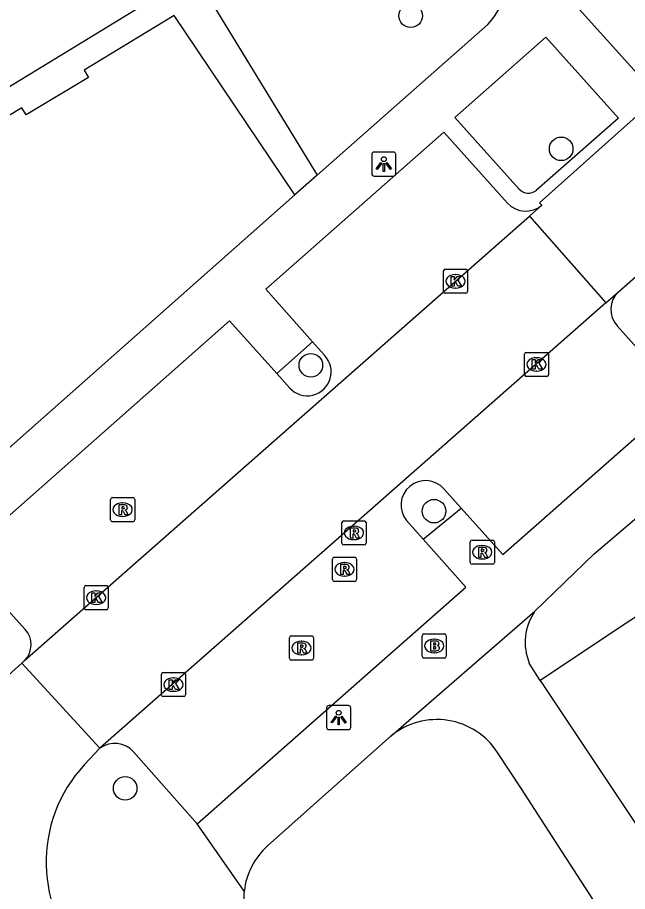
# Model space of a CAD drawing. Extents: x 159961 to 160856, y 382704 to 383353.
# Drawn here: x 160370.29 to 160395.57, y 382890.84 to 382927.09 of the extents above; entities that cross this region are included whole.
import ezdxf

# ---------------------------------------------------------------- set-up
doc = ezdxf.new("R2010")
doc.units = 0
for name, color, linetype in [('IMGEO_Boom', 7, 'Continuous'), ('IMGEO_Brandkraan', 7, 'Continuous'), ('IMGEO_Groenvoorziening', 7, 'Continuous'), ('IMGEO_Kolk', 7, 'Continuous'), ('IMGEO_Lichtpunt', 7, 'Continuous'), ('IMGEO_Pand', 7, 'Continuous'), ('IMGEO_Parkeervlak_open', 7, 'Continuous'), ('IMGEO_Rijbaan_lokaal_open', 7, 'Continuous'), ('IMGEO_Rioolput', 7, 'Continuous'), ('IMGEO_Voetpad_open', 7, 'Continuous')]:
    doc.layers.add(name, color=color, linetype=linetype)

msp = doc.modelspace()

# ---------------------------------------------------------------- linework, layer by layer
at = {"layer": 'IMGEO_Boom'}
for centre in [(160386.583, 382927.164), (160392.822, 382921.642), (160382.445, 382912.667), (160387.551, 382906.613), (160374.751, 382895.117)]:
    msp.add_circle(centre, 0.489, dxfattribs=at)
at = {"layer": 'IMGEO_Brandkraan'}
for p, q in [((160387.134, 382901.524), (160387.986, 382901.524)), ((160387.059, 382900.598), (160387.059, 382901.45)), ((160387.547, 382901.304), (160387.572, 382901.304)), ((160388.06, 382901.45), (160388.06, 382900.598)), ((160387.57, 382900.744), (160387.545, 382900.744)), ((160387.986, 382900.524), (160387.134, 382900.524))]:
    msp.add_line(p, q, dxfattribs=at)
for points in [[(160387.134, 382901.524), (160387.986, 382901.524)], [(160387.059, 382900.598), (160387.059, 382901.45)], [(160387.407, 382901.224), (160387.407, 382900.824), (160387.62, 382900.824)], [(160387.638, 382901.224), (160387.407, 382901.224)], [(160387.586, 382901.143), (160387.532, 382901.143), (160387.532, 382901.067)], [(160388.06, 382901.45), (160388.06, 382900.598)], [(160387.532, 382901.067), (160387.585, 382901.067)], [(160387.594, 382900.991), (160387.532, 382900.991), (160387.532, 382900.91)], [(160387.532, 382900.91), (160387.594, 382900.91)], [(160387.986, 382900.524), (160387.134, 382900.524)]]:
    msp.add_lwpolyline(points, dxfattribs=at)
for centre, radius, start, end in [((160387.136, 382901.448), 0.0765, 91.552, 178.448), ((160387.136, 382901.448), 0.0765, 91.552, 178.448), ((160387.984, 382901.448), 0.0765, 1.552, 88.448), ((160387.984, 382901.448), 0.0765, 1.552, 88.448), ((160387.587, 382901.105), 0.0379, 267.8285, 90.9355), ((160387.642, 382901.079), 0.145, 59.4692, 91.5367), ((160387.667, 382901.126), 0.0922, 285.5137, 58.1501), ((160387.595, 382900.95), 0.0404, 269.8759, 90.5077), ((160387.626, 382901.075), 0.251, 268.6676, 293.5347), ((160387.672, 382900.934), 0.105, 301.3115, 78.989), ((160387.136, 382900.6), 0.0765, 181.552, 268.448), ((160387.136, 382900.6), 0.0765, 181.552, 268.448), ((160387.984, 382900.6), 0.0765, 271.552, 358.448), ((160387.984, 382900.6), 0.0765, 271.552, 358.448)]:
    msp.add_arc(centre, radius, start, end, dxfattribs=at)
for centre, major_axis, ratio, start_param, end_param in [((160387.546, 382901.024), (-0.387, 0.002), 0.722429, 4.712389, 7.853982), ((160387.571, 382901.024), (-0.39, 0.002), 0.717154, 1.570796, 4.712389)]:
    msp.add_ellipse(centre, major_axis=major_axis, ratio=ratio, start_param=start_param, end_param=end_param, dxfattribs=at)
at = {"layer": 'IMGEO_Groenvoorziening'}
msp.add_lwpolyline([(160376.786, 382927.167), (160373.045, 382924.905), (160373.227, 382924.605), (160370.651, 382923.047), (160370.469, 382923.347), (160366.003, 382920.645), (160365.505, 382921.485), (160359.637, 382931.097)], dxfattribs=at)
at = {"layer": 'IMGEO_Kolk'}
for p, q in [((160387.942, 382915.724), (160387.942, 382916.576)), ((160388.017, 382916.65), (160388.869, 382916.65)), ((160388.43, 382916.43), (160388.455, 382916.43)), ((160388.943, 382916.576), (160388.943, 382915.724)), ((160388.869, 382915.65), (160388.017, 382915.65)), ((160388.453, 382915.87), (160388.428, 382915.87)), ((160391.3, 382912.275), (160391.3, 382913.127)), ((160391.375, 382913.201), (160392.227, 382913.201)), ((160392.301, 382913.127), (160392.301, 382912.275)), ((160391.788, 382912.981), (160391.813, 382912.981)), ((160391.811, 382912.421), (160391.786, 382912.421)), ((160392.227, 382912.201), (160391.375, 382912.201)), ((160373.046, 382902.599), (160373.046, 382903.451)), ((160373.121, 382903.525), (160373.973, 382903.525)), ((160373.534, 382903.305), (160373.559, 382903.305)), ((160374.047, 382903.451), (160374.047, 382902.599)), ((160373.557, 382902.745), (160373.532, 382902.745)), ((160373.973, 382902.525), (160373.121, 382902.525)), ((160376.249, 382898.996), (160376.249, 382899.848)), ((160376.324, 382899.922), (160377.176, 382899.922)), ((160376.737, 382899.702), (160376.762, 382899.702)), ((160377.25, 382899.848), (160377.25, 382898.996)), ((160377.176, 382898.922), (160376.324, 382898.922)), ((160376.76, 382899.142), (160376.735, 382899.142))]:
    msp.add_line(p, q, dxfattribs=at)
for points in [[(160387.942, 382915.724), (160387.942, 382916.576)], [(160388.017, 382916.65), (160388.869, 382916.65)], [(160388.263, 382916.35), (160388.386, 382916.35), (160388.386, 382916.199), (160388.516, 382916.35), (160388.68, 382916.35), (160388.534, 382916.199), (160388.687, 382915.95), (160388.535, 382915.95), (160388.45, 382916.114), (160388.386, 382916.047), (160388.386, 382915.95), (160388.263, 382915.95), (160388.263, 382916.35)], [(160388.943, 382916.576), (160388.943, 382915.724)], [(160388.869, 382915.65), (160388.017, 382915.65)], [(160391.3, 382912.275), (160391.3, 382913.127)], [(160391.375, 382913.201), (160392.227, 382913.201)], [(160392.301, 382913.127), (160392.301, 382912.275)], [(160391.621, 382912.901), (160391.744, 382912.901), (160391.744, 382912.75), (160391.874, 382912.901), (160392.038, 382912.901), (160391.892, 382912.75), (160392.045, 382912.501), (160391.893, 382912.501), (160391.808, 382912.665), (160391.744, 382912.598), (160391.744, 382912.501), (160391.621, 382912.501), (160391.621, 382912.901)], [(160392.227, 382912.201), (160391.375, 382912.201)], [(160373.046, 382902.599), (160373.046, 382903.451)], [(160373.121, 382903.525), (160373.973, 382903.525)], [(160374.047, 382903.451), (160374.047, 382902.599)], [(160373.367, 382903.225), (160373.49, 382903.225), (160373.49, 382903.074), (160373.62, 382903.225), (160373.784, 382903.225), (160373.638, 382903.074), (160373.791, 382902.825), (160373.639, 382902.825), (160373.554, 382902.989), (160373.49, 382902.922), (160373.49, 382902.825), (160373.367, 382902.825), (160373.367, 382903.225)], [(160373.973, 382902.525), (160373.121, 382902.525)], [(160376.249, 382898.996), (160376.249, 382899.848)], [(160376.324, 382899.922), (160377.176, 382899.922)], [(160377.25, 382899.848), (160377.25, 382898.996)], [(160376.57, 382899.622), (160376.693, 382899.622), (160376.693, 382899.471), (160376.823, 382899.622), (160376.987, 382899.622), (160376.841, 382899.471), (160376.994, 382899.222), (160376.842, 382899.222), (160376.757, 382899.386), (160376.693, 382899.319), (160376.693, 382899.222), (160376.57, 382899.222), (160376.57, 382899.622)], [(160377.176, 382898.922), (160376.324, 382898.922)]]:
    msp.add_lwpolyline(points, dxfattribs=at)
for centre, start, end in [((160388.019, 382916.574), 91.552, 178.448), ((160388.019, 382916.574), 91.552, 178.448), ((160388.867, 382916.574), 1.552, 88.448), ((160388.867, 382916.574), 1.552, 88.448), ((160388.019, 382915.726), 181.552, 268.448), ((160388.019, 382915.726), 181.552, 268.448), ((160388.867, 382915.726), 271.552, 358.448), ((160388.867, 382915.726), 271.552, 358.448), ((160391.377, 382913.125), 91.552, 178.448), ((160391.377, 382913.125), 91.552, 178.448), ((160392.225, 382913.125), 1.552, 88.448), ((160392.225, 382913.125), 1.552, 88.448), ((160391.377, 382912.277), 181.552, 268.448), ((160391.377, 382912.277), 181.552, 268.448), ((160392.225, 382912.277), 271.552, 358.448), ((160392.225, 382912.277), 271.552, 358.448), ((160373.123, 382903.449), 91.552, 178.448), ((160373.123, 382903.449), 91.552, 178.448), ((160373.971, 382903.449), 1.552, 88.448), ((160373.971, 382903.449), 1.552, 88.448), ((160373.123, 382902.601), 181.552, 268.448), ((160373.123, 382902.601), 181.552, 268.448), ((160373.971, 382902.601), 271.552, 358.448), ((160373.971, 382902.601), 271.552, 358.448), ((160376.326, 382899.846), 91.552, 178.448), ((160376.326, 382899.846), 91.552, 178.448), ((160377.174, 382899.846), 1.552, 88.448), ((160377.174, 382899.846), 1.552, 88.448), ((160376.326, 382898.998), 181.552, 268.448), ((160376.326, 382898.998), 181.552, 268.448), ((160377.174, 382898.998), 271.552, 358.448), ((160377.174, 382898.998), 271.552, 358.448)]:
    msp.add_arc(centre, 0.0765, start, end, dxfattribs=at)
for centre, major_axis, ratio, start_param, end_param in [((160388.429, 382916.15), (-0.387, 0.002), 0.722429, 4.712389, 7.853982), ((160388.454, 382916.15), (-0.39, 0.002), 0.717154, 1.570796, 4.712389), ((160391.787, 382912.701), (-0.387, 0.002), 0.722429, 4.712389, 7.853982), ((160391.812, 382912.701), (-0.39, 0.002), 0.717154, 1.570796, 4.712389), ((160373.533, 382903.025), (-0.387, 0.002), 0.722429, 4.712389, 7.853982), ((160373.558, 382903.025), (-0.39, 0.002), 0.717154, 1.570796, 4.712389), ((160376.736, 382899.422), (-0.387, 0.002), 0.722429, 4.712389, 7.853982), ((160376.761, 382899.422), (-0.39, 0.002), 0.717154, 1.570796, 4.712389)]:
    msp.add_ellipse(centre, major_axis=major_axis, ratio=ratio, start_param=start_param, end_param=end_param, dxfattribs=at)
at = {"layer": 'IMGEO_Lichtpunt'}
for p, q in [((160384.972, 382921.415), (160384.972, 382920.608)), ((160384.972, 382921.415), (160384.972, 382920.608)), ((160385.874, 382921.51), (160385.066, 382921.51)), ((160385.874, 382921.51), (160385.066, 382921.51)), ((160385.968, 382920.608), (160385.968, 382921.415)), ((160385.968, 382920.608), (160385.968, 382921.415)), ((160385.066, 382920.514), (160385.874, 382920.514)), ((160385.066, 382920.514), (160385.874, 382920.514)), ((160383.101, 382898.455), (160383.101, 382897.648)), ((160383.101, 382898.455), (160383.101, 382897.648)), ((160384.003, 382898.55), (160383.195, 382898.55)), ((160384.003, 382898.55), (160383.195, 382898.55)), ((160384.097, 382897.648), (160384.097, 382898.455)), ((160384.097, 382897.648), (160384.097, 382898.455)), ((160383.195, 382897.554), (160384.003, 382897.554)), ((160383.195, 382897.554), (160384.003, 382897.554))]:
    msp.add_line(p, q, dxfattribs=at)
for points in [[(160385.346, 382921.079), (160385.385, 382921.051), (160385.197, 382920.789), (160385.159, 382920.816), (160385.346, 382921.079)], [(160385.558, 382921.051), (160385.596, 382921.078), (160385.783, 382920.816), (160385.744, 382920.788), (160385.558, 382921.051)], [(160385.448, 382921.031), (160385.495, 382921.031), (160385.495, 382920.709), (160385.448, 382920.709), (160385.448, 382921.031)], [(160383.475, 382898.119), (160383.514, 382898.091), (160383.326, 382897.829), (160383.288, 382897.856), (160383.475, 382898.119)], [(160383.577, 382898.071), (160383.624, 382898.071), (160383.624, 382897.749), (160383.577, 382897.749), (160383.577, 382898.071)], [(160383.687, 382898.091), (160383.725, 382898.118), (160383.912, 382897.856), (160383.873, 382897.828), (160383.687, 382898.091)]]:
    msp.add_lwpolyline(points, dxfattribs=at)
for centre in [(160385.471, 382921.213), (160383.6, 382898.253)]:
    msp.add_circle(centre, 0.0994, dxfattribs=at)
for centre, start, end in [((160385.066, 382921.415), 90, 180), ((160385.066, 382921.415), 90, 180), ((160385.874, 382921.415), 0, 90), ((160385.874, 382921.415), 0, 90), ((160385.066, 382920.608), 180, 270), ((160385.066, 382920.608), 180, 270), ((160385.874, 382920.608), 270, 0), ((160385.874, 382920.608), 270, 360), ((160383.195, 382898.455), 90, 180), ((160383.195, 382898.455), 90, 180), ((160384.003, 382898.455), 0, 90), ((160384.003, 382898.455), 0, 90), ((160383.195, 382897.648), 180, 270), ((160383.195, 382897.648), 180, 270), ((160384.003, 382897.648), 270, 0), ((160384.003, 382897.648), 270, 360)]:
    msp.add_arc(centre, 0.0946, start, end, dxfattribs=at)
at = {"layer": 'IMGEO_Pand'}
for points in [[(160349.953, 382972.37), (160376.799, 382928.407), (160366.855, 382922.334), (160360.992, 382931.935), (160359.171, 382934.918), (160347.7, 382953.702), (160345.878, 382956.686), (160340.008, 382966.298)], [(160403.476, 382898.589), (160399.473, 382904.598), (160391.954, 382899.589)], [(160391.954, 382899.589), (160395.958, 382893.579)]]:
    msp.add_lwpolyline(points, dxfattribs=at)
at = {"layer": 'IMGEO_Parkeervlak_open'}
for points in [[(160383.011, 382913.08), (160382.519, 382913.635)], [(160381.031, 382912.321), (160381.57, 382911.719)], [(160388.676, 382906.743), (160387.962, 382907.54)], [(160386.411, 382906.224), (160387.098, 382905.454)]]:
    msp.add_lwpolyline(points, dxfattribs=at)
for centre, radius, start, end in [((160382.299, 382912.391), 0.991, 222.673, 44.0562), ((160387.2, 382906.866), 1.017, 41.4838, 219.1444)]:
    msp.add_arc(centre, radius, start, end, dxfattribs=at)
at = {"layer": 'IMGEO_Rijbaan_lokaal_open'}
for points in [[(160392.017, 382919.3), (160391.917, 382919.406), (160396.836, 382923.793), (160393.325, 382927.714), (160391.897, 382931.466)], [(160395.198, 382915.717), (160400.229, 382920.15), (160401.213, 382919.063)], [(160392.017, 382919.3), (160391.511, 382918.854)], [(160370.583, 382900.414), (160391.511, 382918.854)], [(160391.511, 382918.854), (160394.678, 382915.259)], [(160394.678, 382915.259), (160395.198, 382915.717)], [(160394.678, 382915.259), (160373.704, 382896.786)], [(160370.468, 382900.311), (160370.583, 382900.414)], [(160370.468, 382900.311), (160368.538, 382898.587)], [(160373.704, 382896.786), (160370.468, 382900.311)], [(160373.063, 382896.102), (160373.704, 382896.786)]]:
    msp.add_lwpolyline(points, dxfattribs=at)
msp.add_arc((160377.417, 382892.058), 5.943, 137.1128, 225.4474, dxfattribs=at)
at = {"layer": 'IMGEO_Rioolput'}
for p, q in [((160374.144, 382906.251), (160374.144, 382907.103)), ((160374.219, 382907.177), (160375.071, 382907.177)), ((160374.632, 382906.957), (160374.657, 382906.957)), ((160375.145, 382907.103), (160375.145, 382906.251)), ((160375.071, 382906.177), (160374.219, 382906.177)), ((160374.655, 382906.397), (160374.63, 382906.397)), ((160383.807, 382906.214), (160384.659, 382906.214)), ((160383.732, 382905.288), (160383.732, 382906.14)), ((160384.22, 382905.994), (160384.245, 382905.994)), ((160384.733, 382906.14), (160384.733, 382905.288)), ((160384.659, 382905.214), (160383.807, 382905.214)), ((160384.243, 382905.434), (160384.218, 382905.434)), ((160389.051, 382904.487), (160389.051, 382905.339)), ((160389.126, 382905.413), (160389.978, 382905.413)), ((160389.539, 382905.193), (160389.564, 382905.193)), ((160390.052, 382905.339), (160390.052, 382904.487)), ((160383.341, 382903.776), (160383.341, 382904.628)), ((160383.416, 382904.702), (160384.268, 382904.702)), ((160383.829, 382904.482), (160383.854, 382904.482)), ((160384.342, 382904.628), (160384.342, 382903.776)), ((160389.978, 382904.413), (160389.126, 382904.413)), ((160389.562, 382904.633), (160389.537, 382904.633)), ((160384.268, 382903.702), (160383.416, 382903.702)), ((160383.852, 382903.922), (160383.827, 382903.922)), ((160381.557, 382900.513), (160381.557, 382901.365)), ((160381.632, 382901.439), (160382.484, 382901.439)), ((160382.045, 382901.219), (160382.07, 382901.219)), ((160382.558, 382901.365), (160382.558, 382900.513)), ((160382.484, 382900.439), (160381.632, 382900.439)), ((160382.068, 382900.659), (160382.043, 382900.659))]:
    msp.add_line(p, q, dxfattribs=at)
for points in [[(160374.144, 382906.251), (160374.144, 382907.103)], [(160374.219, 382907.177), (160375.071, 382907.177)], [(160375.145, 382907.103), (160375.145, 382906.251)], [(160374.733, 382906.875), (160374.481, 382906.877), (160374.481, 382906.477)], [(160374.481, 382906.477), (160374.605, 382906.477), (160374.605, 382906.639), (160374.616, 382906.639)], [(160374.659, 382906.796), (160374.605, 382906.796), (160374.605, 382906.715)], [(160374.605, 382906.715), (160374.657, 382906.715)], [(160374.663, 382906.61), (160374.734, 382906.477), (160374.874, 382906.477), (160374.809, 382906.603)], [(160375.071, 382906.177), (160374.219, 382906.177)], [(160383.807, 382906.214), (160384.659, 382906.214)], [(160383.732, 382905.288), (160383.732, 382906.14)], [(160384.321, 382905.912), (160384.069, 382905.914), (160384.069, 382905.514)], [(160384.247, 382905.833), (160384.193, 382905.833), (160384.193, 382905.752)], [(160384.733, 382906.14), (160384.733, 382905.288)], [(160384.069, 382905.514), (160384.193, 382905.514), (160384.193, 382905.676), (160384.204, 382905.676)], [(160384.193, 382905.752), (160384.245, 382905.752)], [(160384.251, 382905.647), (160384.322, 382905.514), (160384.462, 382905.514), (160384.397, 382905.64)], [(160384.659, 382905.214), (160383.807, 382905.214)], [(160389.051, 382904.487), (160389.051, 382905.339)], [(160389.126, 382905.413), (160389.978, 382905.413)], [(160389.64, 382905.111), (160389.388, 382905.113), (160389.388, 382904.713)], [(160390.052, 382905.339), (160390.052, 382904.487)], [(160389.388, 382904.713), (160389.512, 382904.713), (160389.512, 382904.875), (160389.523, 382904.875)], [(160389.566, 382905.032), (160389.512, 382905.032), (160389.512, 382904.951)], [(160389.512, 382904.951), (160389.564, 382904.951)], [(160389.57, 382904.846), (160389.641, 382904.713), (160389.781, 382904.713), (160389.716, 382904.839)], [(160383.341, 382903.776), (160383.341, 382904.628)], [(160383.416, 382904.702), (160384.268, 382904.702)], [(160383.93, 382904.4), (160383.678, 382904.402), (160383.678, 382904.002)], [(160384.342, 382904.628), (160384.342, 382903.776)], [(160389.978, 382904.413), (160389.126, 382904.413)], [(160383.678, 382904.002), (160383.802, 382904.002), (160383.802, 382904.164), (160383.813, 382904.164)], [(160383.856, 382904.321), (160383.802, 382904.321), (160383.802, 382904.24)], [(160383.802, 382904.24), (160383.854, 382904.24)], [(160383.86, 382904.135), (160383.931, 382904.002), (160384.071, 382904.002), (160384.006, 382904.128)], [(160384.268, 382903.702), (160383.416, 382903.702)], [(160381.557, 382900.513), (160381.557, 382901.365)], [(160381.632, 382901.439), (160382.484, 382901.439)], [(160382.146, 382901.137), (160381.894, 382901.139), (160381.894, 382900.739)], [(160382.558, 382901.365), (160382.558, 382900.513)], [(160381.894, 382900.739), (160382.018, 382900.739), (160382.018, 382900.901), (160382.029, 382900.901)], [(160382.072, 382901.058), (160382.018, 382901.058), (160382.018, 382900.977)], [(160382.018, 382900.977), (160382.07, 382900.977)], [(160382.076, 382900.872), (160382.147, 382900.739), (160382.287, 382900.739), (160382.222, 382900.865)], [(160382.484, 382900.439), (160381.632, 382900.439)]]:
    msp.add_lwpolyline(points, dxfattribs=at)
for centre, radius, start, end in [((160374.221, 382907.101), 0.0765, 91.552, 178.448), ((160374.221, 382907.101), 0.0765, 91.552, 178.448), ((160375.069, 382907.101), 0.0765, 1.552, 88.448), ((160375.069, 382907.101), 0.0765, 1.552, 88.448), ((160374.615, 382906.586), 0.0533, 26.0293, 88.6989), ((160374.641, 382906.904), 0.19, 274.7715, 282.9687), ((160374.665, 382906.7), 0.0964, 77.0061, 93.1865), ((160374.679, 382906.757), 0.0378, 276.6634, 79.6772), ((160374.732, 382906.765), 0.109, 350.3612, 89.416), ((160374.73, 382906.765), 0.112, 277.5842, 350.9817), ((160374.714, 382906.55), 0.108, 29.5134, 73.7905), ((160374.221, 382906.253), 0.0765, 181.552, 268.448), ((160374.221, 382906.253), 0.0765, 181.552, 268.448), ((160375.069, 382906.253), 0.0765, 271.552, 358.448), ((160375.069, 382906.253), 0.0765, 271.552, 358.448), ((160383.809, 382906.138), 0.0765, 91.552, 178.448), ((160383.809, 382906.138), 0.0765, 91.552, 178.448), ((160384.657, 382906.138), 0.0765, 1.552, 88.448), ((160384.657, 382906.138), 0.0765, 1.552, 88.448), ((160384.253, 382905.737), 0.0964, 77.0061, 93.1865), ((160384.267, 382905.794), 0.0378, 276.6634, 79.6772), ((160384.32, 382905.802), 0.109, 350.3612, 89.416), ((160384.203, 382905.623), 0.0533, 26.0293, 88.6989), ((160384.229, 382905.941), 0.19, 274.7715, 282.9687), ((160384.318, 382905.802), 0.112, 277.5842, 350.9817), ((160384.302, 382905.587), 0.108, 29.5134, 73.7905), ((160383.809, 382905.29), 0.0765, 181.552, 268.448), ((160383.809, 382905.29), 0.0765, 181.552, 268.448), ((160384.657, 382905.29), 0.0765, 271.552, 358.448), ((160384.657, 382905.29), 0.0765, 271.552, 358.448), ((160389.128, 382905.337), 0.0765, 91.552, 178.448), ((160389.128, 382905.337), 0.0765, 91.552, 178.448), ((160389.639, 382905.001), 0.109, 350.3612, 89.416), ((160389.976, 382905.337), 0.0765, 1.552, 88.448), ((160389.976, 382905.337), 0.0765, 1.552, 88.448), ((160389.522, 382904.822), 0.0533, 26.0293, 88.6989), ((160389.548, 382905.14), 0.19, 274.7715, 282.9687), ((160389.572, 382904.936), 0.0964, 77.0061, 93.1865), ((160389.586, 382904.993), 0.0378, 276.6634, 79.6772), ((160389.637, 382905.001), 0.112, 277.5842, 350.9817), ((160389.621, 382904.786), 0.108, 29.5134, 73.7905), ((160383.418, 382904.626), 0.0765, 91.552, 178.448), ((160383.418, 382904.626), 0.0765, 91.552, 178.448), ((160383.929, 382904.29), 0.109, 350.3612, 89.416), ((160384.266, 382904.626), 0.0765, 1.552, 88.448), ((160384.266, 382904.626), 0.0765, 1.552, 88.448), ((160389.128, 382904.489), 0.0765, 181.552, 268.448), ((160389.128, 382904.489), 0.0765, 181.552, 268.448), ((160389.976, 382904.489), 0.0765, 271.552, 358.448), ((160389.976, 382904.489), 0.0765, 271.552, 358.448), ((160383.812, 382904.111), 0.0533, 26.0293, 88.6989), ((160383.838, 382904.429), 0.19, 274.7715, 282.9687), ((160383.862, 382904.225), 0.0964, 77.0061, 93.1865), ((160383.876, 382904.282), 0.0378, 276.6634, 79.6772), ((160383.927, 382904.29), 0.112, 277.5842, 350.9817), ((160383.911, 382904.075), 0.108, 29.5134, 73.7905), ((160383.418, 382903.778), 0.0765, 181.552, 268.448), ((160383.418, 382903.778), 0.0765, 181.552, 268.448), ((160384.266, 382903.778), 0.0765, 271.552, 358.448), ((160384.266, 382903.778), 0.0765, 271.552, 358.448), ((160381.634, 382901.363), 0.0765, 91.552, 178.448), ((160381.634, 382901.363), 0.0765, 91.552, 178.448), ((160382.145, 382901.027), 0.109, 350.3612, 89.416), ((160382.482, 382901.363), 0.0765, 1.552, 88.448), ((160382.482, 382901.363), 0.0765, 1.552, 88.448), ((160382.028, 382900.848), 0.0533, 26.0293, 88.6989), ((160382.054, 382901.166), 0.19, 274.7715, 282.9687), ((160382.078, 382900.962), 0.0964, 77.0061, 93.1865), ((160382.092, 382901.019), 0.0378, 276.6634, 79.6772), ((160382.143, 382901.027), 0.112, 277.5842, 350.9817), ((160382.127, 382900.812), 0.108, 29.5134, 73.7905), ((160381.634, 382900.515), 0.0765, 181.552, 268.448), ((160381.634, 382900.515), 0.0765, 181.552, 268.448), ((160382.482, 382900.515), 0.0765, 271.552, 358.448), ((160382.482, 382900.515), 0.0765, 271.552, 358.448)]:
    msp.add_arc(centre, radius, start, end, dxfattribs=at)
for centre, major_axis, ratio, start_param, end_param in [((160374.631, 382906.677), (-0.387, 0.002), 0.722429, 4.712389, 7.853982), ((160374.656, 382906.677), (-0.39, 0.002), 0.717154, 1.570796, 4.712389), ((160384.219, 382905.714), (-0.387, 0.002), 0.722429, 4.712389, 7.853982), ((160384.244, 382905.714), (-0.39, 0.002), 0.717154, 1.570796, 4.712389), ((160389.538, 382904.913), (-0.387, 0.002), 0.722429, 4.712389, 7.853982), ((160389.563, 382904.913), (-0.39, 0.002), 0.717154, 1.570796, 4.712389), ((160383.828, 382904.202), (-0.387, 0.002), 0.722429, 4.712389, 7.853982), ((160383.853, 382904.202), (-0.39, 0.002), 0.717154, 1.570796, 4.712389), ((160382.044, 382900.939), (-0.387, 0.002), 0.722429, 4.712389, 7.853982), ((160382.069, 382900.939), (-0.39, 0.002), 0.717154, 1.570796, 4.712389)]:
    msp.add_ellipse(centre, major_axis=major_axis, ratio=ratio, start_param=start_param, end_param=end_param, dxfattribs=at)
at = {"layer": 'IMGEO_Voetpad_open'}
for points in [[(160378.16, 382927.998), (160382.706, 382920.553)], [(160381.784, 382919.739), (160376.786, 382927.167)], [(160389.776, 382926.795), (160382.706, 382920.553)], [(160391.07, 382919.984), (160388.418, 382922.94), (160392.191, 382926.275)], [(160392.191, 382926.275), (160395.201, 382922.91), (160391.798, 382919.927)], [(160382.519, 382913.635), (160380.575, 382915.828), (160387.951, 382922.339), (160390.603, 382919.386)], [(160382.706, 382920.553), (160381.784, 382919.739)], [(160381.784, 382919.739), (160366.155, 382905.901)], [(160370.607, 382901.713), (160367.938, 382904.662), (160379.078, 382914.503), (160381.031, 382912.321)], [(160388.676, 382906.743), (160390.397, 382904.824), (160397.788, 382911.328), (160395.148, 382914.297)], [(160381.031, 382912.321), (160382.519, 382913.635)], [(160391.732, 382902.464), (160394.188, 382904.838), (160403.288, 382912.595)], [(160387.098, 382905.454), (160388.676, 382906.743)], [(160377.736, 382893.648), (160388.876, 382903.461), (160387.098, 382905.454)], [(160385.773, 382897.296), (160385.779, 382897.302), (160391.732, 382902.464)], [(160391.954, 382899.589), (160391.496, 382900.313)], [(160385.773, 382897.296), (160383.182, 382894.988), (160380.655, 382892.734)], [(160377.736, 382893.648), (160375.1, 382896.628)], [(160406.557, 382872.149), (160405.236, 382873.976), (160404.113, 382875.743), (160399.496, 382882.677), (160396.518, 382886.833), (160392.707, 382892.722), (160391.172, 382895.093), (160390.183, 382896.611)], [(160379.685, 382890.848), (160377.736, 382893.648)]]:
    msp.add_lwpolyline(points, dxfattribs=at)
for centre, radius, start, end in [((160387.583, 382928.86), 3.013, 316.7169, 27.2558), ((160391.463, 382920.327), 0.522, 221.1275, 309.9186), ((160391.356, 382920.092), 1.032, 223.1692, 309.8699), ((160395.89, 382914.982), 1.01, 133.2732, 222.6936), ((160393.605, 382901.17), 2.276, 145.3568, 202.1207), ((160369.899, 382901.076), 0.952, 315.9185, 41.9646), ((160387.67, 382894.971), 3, 33.1229, 129.2188), ((160374.315, 382895.94), 1.044, 41.2408, 125.8447), ((160382.623, 382890.529), 2.955, 131.7563, 173.8087), ((160382.612, 382890.531), 2.944, 173.8105, 216.0314)]:
    msp.add_arc(centre, radius, start, end, dxfattribs=at)

doc.saveas('drawing.dxf')
